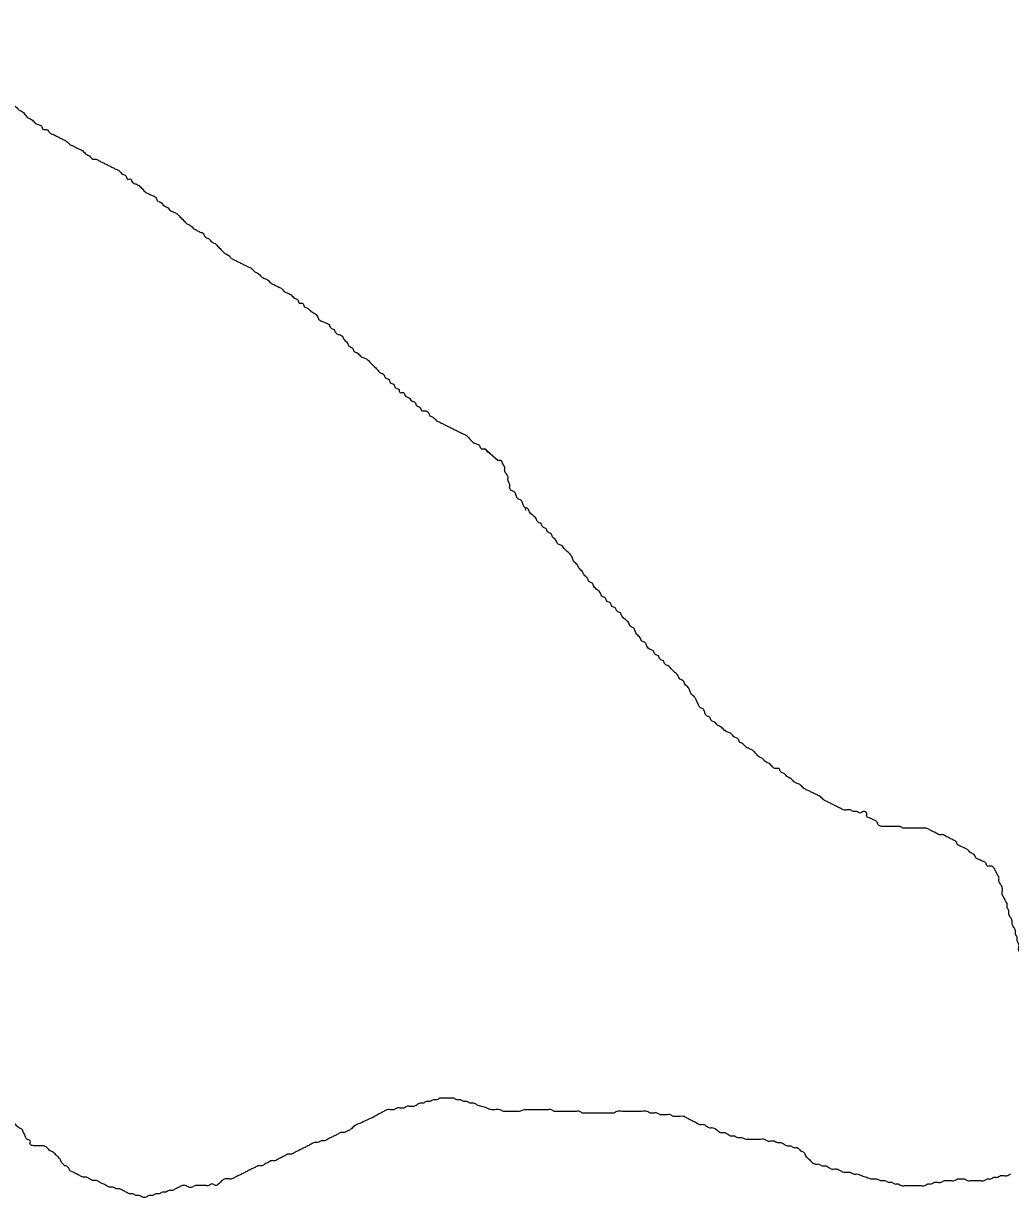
# Model space of a CAD drawing. Extents: x 813775 to 1157140, y 1757555 to 1979907.
# Drawn here: x 1027847 to 1029512, y 1814827 to 1816807 of the extents above; entities that cross this region are included whole.
import ezdxf

# ---------------------------------------------------------------- set-up
doc = ezdxf.new("R2010")
doc.units = 0
doc.layers.add('Level 35', color=7, linetype='Continuous')

msp = doc.modelspace()

# ---------------------------------------------------------------- linework, layer by layer
at = {"layer": 'Level 35'}
msp.add_line((1028692.9, 1815990), (1028694.6, 1815986.6), dxfattribs=at)
msp.add_lwpolyline([(1028647.7, 1816069.8), (1028624.8, 1816089.9)], dxfattribs=at)
for points in [[(1027654.2, 1816807.1), (1027659.7, 1816801.5), (1027665.3, 1816795.9), (1027670.9, 1816793.1), (1027673.7, 1816787.5), (1027679.3, 1816784.7), (1027684.8, 1816782), (1027690.4, 1816776.4), (1027696, 1816773.6), (1027698.8, 1816768), (1027704.4, 1816765.2), (1027709.9, 1816762.4), (1027712.7, 1816756.8), (1027718.3, 1816754), (1027723.9, 1816751.3), (1027726.7, 1816745.7), (1027732.3, 1816742.9), (1027737.8, 1816737.3), (1027743.4, 1816734.5), (1027749, 1816728.9), (1027754.6, 1816726.1), (1027760.1, 1816720.6), (1027765.7, 1816717.8), (1027771.3, 1816712.2), (1027776.9, 1816709.4), (1027782.5, 1816703.8), (1027788, 1816701), (1027793.6, 1816695.4), (1027799.2, 1816692.7), (1027804.8, 1816689.9), (1027810.4, 1816684.3), (1027815.9, 1816678.7), (1027821.5, 1816673.1), (1027827.1, 1816667.5), (1027832.7, 1816667.5), (1027838.3, 1816662), (1027843.8, 1816659.2), (1027849.4, 1816653.6), (1027855, 1816648), (1027860.6, 1816645.2), (1027866.1, 1816639.6), (1027871.7, 1816636.8), (1027877.3, 1816634), (1027880.1, 1816628.5), (1027885.7, 1816628.5), (1027891.2, 1816622.9), (1027896.8, 1816620.1), (1027902.4, 1816617.3), (1027908, 1816614.5), (1027913.6, 1816611.7), (1027919.1, 1816608.9), (1027924.7, 1816603.4), (1027930.3, 1816600.6), (1027935.9, 1816597.8), (1027941.5, 1816595), (1027947, 1816592.2), (1027952.6, 1816586.6), (1027958.2, 1816583.8), (1027963.8, 1816578.2), (1027969.4, 1816578.2), (1027974.9, 1816575.4), (1027980.5, 1816572.7), (1027986.1, 1816569.9), (1027991.7, 1816567.1), (1027997.2, 1816564.3), (1028002.8, 1816561.5), (1028008.4, 1816558.7), (1028014, 1816553.1), (1028019.6, 1816550.3), (1028022.3, 1816544.7), (1028027.9, 1816544.7), (1028030.7, 1816539.2), (1028036.3, 1816536.4), (1028041.9, 1816533.6), (1028047.5, 1816528), (1028053, 1816522.4), (1028058.6, 1816519.6), (1028064.2, 1816516.8), (1028069.8, 1816514), (1028072.6, 1816508.5), (1028078.1, 1816505.7), (1028083.7, 1816500.1), (1028089.3, 1816497.3), (1028094.9, 1816491.7), (1028100.5, 1816488.9), (1028106, 1816486.1), (1028111.6, 1816480.6), (1028117.2, 1816475), (1028122.8, 1816469.4), (1028128.3, 1816466.6), (1028133.9, 1816461)], [(1028133.9, 1816461), (1028139.5, 1816458.2), (1028145.1, 1816455.4), (1028150.7, 1816452.7), (1028153.4, 1816447.1), (1028159, 1816444.3), (1028164.6, 1816438.7), (1028170.2, 1816435.9), (1028175.8, 1816430.3), (1028181.3, 1816424.7), (1028186.9, 1816419.2), (1028192.5, 1816416.4), (1028198.1, 1816410.8), (1028203.7, 1816408), (1028209.2, 1816405.2), (1028214.8, 1816402.4), (1028220.4, 1816399.6), (1028226, 1816396.8), (1028231.6, 1816394), (1028237.1, 1816388.5), (1028242.7, 1816385.7), (1028248.3, 1816380.1), (1028253.9, 1816377.3), (1028259.4, 1816374.5), (1028265, 1816368.9), (1028270.6, 1816366.1), (1028276.2, 1816363.3), (1028281.8, 1816360.6), (1028287.3, 1816355), (1028292.9, 1816352.2), (1028298.5, 1816349.4), (1028304.1, 1816343.8), (1028309.7, 1816341), (1028312.4, 1816335.4), (1028318, 1816335.4), (1028320.8, 1816329.9), (1028326.4, 1816327.1), (1028332, 1816321.5), (1028337.5, 1816318.7), (1028343.1, 1816313.1), (1028345.9, 1816307.5), (1028351.5, 1816304.7), (1028357.1, 1816302), (1028362.7, 1816299.2), (1028365.4, 1816293.6), (1028371, 1816290.8), (1028373.8, 1816285.2), (1028379.4, 1816282.4), (1028385, 1816279.6), (1028387.8, 1816274), (1028393.3, 1816268.5), (1028396.1, 1816262.9), (1028401.7, 1816260.1), (1028404.5, 1816254.5), (1028410.1, 1816251.7), (1028415.6, 1816246.1), (1028421.2, 1816243.3), (1028426.8, 1816240.6), (1028432.4, 1816235), (1028438, 1816229.4), (1028443.5, 1816223.8), (1028449.1, 1816218.2), (1028454.7, 1816215.4), (1028457.5, 1816209.9), (1028463.1, 1816207.1), (1028465.9, 1816201.5), (1028471.4, 1816198.7), (1028474.2, 1816193.1), (1028479.8, 1816190.3), (1028482.6, 1816184.7), (1028488.2, 1816184.7), (1028491, 1816179.2), (1028496.5, 1816176.4), (1028502.1, 1816170.8), (1028507.7, 1816168), (1028510.5, 1816162.4), (1028516.1, 1816159.6), (1028518.9, 1816154), (1028524.4, 1816154), (1028530, 1816151.3), (1028532.8, 1816145.7), (1028538.4, 1816142.9), (1028544, 1816137.3), (1028549.5, 1816134.5), (1028555.1, 1816131.7), (1028560.7, 1816128.9), (1028566.3, 1816126.1), (1028571.9, 1816123.3), (1028577.4, 1816120.6), (1028583, 1816117.8), (1028588.6, 1816115)], [(1028588.6, 1816115), (1028594.2, 1816112.2), (1028599.7, 1816106.6), (1028605.3, 1816101), (1028610.9, 1816098.2), (1028616.5, 1816095.4), (1028619.3, 1816089.9), (1028624.8, 1816089.9), (1028630.4, 1816084.3), (1028633.2, 1816082.9)], [(1028667.3, 1816025.1), (1028667.3, 1816030.7), (1028664.5, 1816036.3), (1028664.5, 1816041.9), (1028661.7, 1816047.4), (1028658.9, 1816053), (1028658.9, 1816058.6), (1028656.1, 1816064.2), (1028653.3, 1816069.8), (1028647.7, 1816069.8)], [(1029055, 1815595.4), (1029052.2, 1815600.9), (1029046.6, 1815603.7), (1029041, 1815609.3), (1029035.5, 1815612.1), (1029029.9, 1815614.9), (1029024.3, 1815620.5), (1029018.7, 1815623.3), (1029013.1, 1815628.8), (1029007.6, 1815631.6), (1029004.8, 1815637.2), (1028999.2, 1815640), (1028996.4, 1815645.6), (1028993.6, 1815651.2), (1028988, 1815654), (1028985.2, 1815659.5), (1028982.5, 1815665.1), (1028979.7, 1815670.7), (1028974.1, 1815676.3), (1028971.3, 1815681.9), (1028968.5, 1815687.4), (1028962.9, 1815693), (1028960.1, 1815698.6), (1028954.6, 1815701.4), (1028951.8, 1815707), (1028946.2, 1815712.6), (1028940.6, 1815718.1), (1028935, 1815723.7), (1028929.5, 1815726.5), (1028926.7, 1815732.1), (1028921.1, 1815734.9), (1028918.3, 1815740.5), (1028912.7, 1815743.3), (1028909.9, 1815748.8), (1028904.4, 1815751.6), (1028898.8, 1815757.2), (1028896, 1815762.8), (1028890.4, 1815765.6), (1028887.6, 1815771.2), (1028882, 1815776.8), (1028879.2, 1815782.3), (1028876.5, 1815787.9), (1028870.9, 1815790.7), (1028868.1, 1815796.3), (1028862.5, 1815801.9), (1028856.9, 1815807.4), (1028854.1, 1815813), (1028848.6, 1815815.8), (1028845.8, 1815821.4), (1028840.2, 1815824.2), (1028837.4, 1815829.8), (1028831.8, 1815832.6), (1028829, 1815838.1), (1028823.5, 1815840.9), (1028820.7, 1815846.5), (1028815.1, 1815852.1), (1028809.5, 1815857.7), (1028806.7, 1815863.3), (1028801.1, 1815866.1), (1028798.4, 1815871.6), (1028792.8, 1815877.2), (1028790, 1815882.8), (1028784.4, 1815888.4), (1028781.6, 1815894), (1028776, 1815899.5), (1028773.3, 1815905.1), (1028770.5, 1815910.7), (1028764.9, 1815916.3), (1028759.3, 1815921.9), (1028753.7, 1815927.4), (1028748.1, 1815930.2), (1028745.4, 1815935.8), (1028739.8, 1815941.4), (1028737, 1815947), (1028731.4, 1815949.8), (1028728.6, 1815955.4), (1028723, 1815958.1), (1028720.3, 1815963.7), (1028714.7, 1815966.5), (1028711.9, 1815972.1), (1028706.3, 1815977.7), (1028700.7, 1815983.3), (1028697.9, 1815988.8), (1028692.4, 1815991.6), (1028689.6, 1815997.2), (1028686.8, 1816002.8), (1028681.2, 1816005.6), (1028678.4, 1816011.2), (1028675.6, 1816016.8), (1028670, 1816019.5), (1028667.3, 1816025.1)], [(1029504.1, 1815327.4), (1029501.3, 1815333), (1029498.5, 1815338.6), (1029498.5, 1815344.2), (1029498.5, 1815349.8), (1029495.7, 1815355.4), (1029492.9, 1815360.9), (1029492.9, 1815366.5), (1029490.1, 1815372.1), (1029487.3, 1815377.7), (1029484.5, 1815383.3), (1029479, 1815386.1), (1029473.4, 1815386.1), (1029470.6, 1815391.6), (1029465, 1815394.4), (1029459.4, 1815397.2), (1029453.9, 1815400), (1029451.1, 1815405.6), (1029445.5, 1815408.4), (1029439.9, 1815414), (1029434.3, 1815416.7), (1029428.8, 1815419.5), (1029423.2, 1815422.3), (1029420.4, 1815427.9), (1029414.8, 1815430.7), (1029409.2, 1815433.5), (1029403.6, 1815436.3), (1029398.1, 1815439.1), (1029392.5, 1815439.1), (1029386.9, 1815441.9), (1029381.3, 1815444.7), (1029375.8, 1815447.4), (1029370.2, 1815450.2), (1029364.6, 1815450.2), (1029359, 1815450.2), (1029353.4, 1815450.2), (1029347.9, 1815450.2), (1029342.3, 1815450.2), (1029336.7, 1815450.2), (1029331.1, 1815450.2), (1029325.5, 1815453), (1029320, 1815453), (1029314.4, 1815453), (1029308.8, 1815453), (1029300.4, 1815453), (1029294.9, 1815453), (1029289.3, 1815455.8), (1029286.5, 1815461.4), (1029280.9, 1815464.2), (1029275.3, 1815467), (1029269.8, 1815469.8), (1029269.8, 1815475.4), (1029264.2, 1815478.1), (1029258.6, 1815475.4), (1029253, 1815478.1), (1029247.4, 1815478.1), (1029241.9, 1815480.9), (1029236.3, 1815480.9), (1029230.7, 1815480.9), (1029225.1, 1815483.7), (1029219.5, 1815486.5), (1029214, 1815489.3), (1029208.4, 1815492.1), (1029202.8, 1815494.9), (1029197.2, 1815497.7), (1029191.7, 1815503.3), (1029186.1, 1815506.1), (1029180.5, 1815508.8), (1029174.9, 1815511.6), (1029169.3, 1815514.4), (1029163.8, 1815517.2), (1029158.2, 1815522.8), (1029152.6, 1815525.6), (1029147, 1815528.4), (1029141.4, 1815534), (1029135.9, 1815536.7), (1029130.3, 1815542.3), (1029124.7, 1815545.1), (1029121.9, 1815550.7), (1029116.3, 1815550.7), (1029110.8, 1815553.5), (1029105.2, 1815559.1), (1029099.6, 1815561.9), (1029094, 1815567.4), (1029088.4, 1815570.2), (1029082.9, 1815575.8), (1029077.3, 1815581.4), (1029071.7, 1815584.2), (1029066.1, 1815587), (1029060.6, 1815592.6), (1029055, 1815595.4)], [(1027916.9, 1814881), (1027911.3, 1814886.6), (1027908.6, 1814892.2), (1027903, 1814897.8), (1027897.4, 1814903.4), (1027891.8, 1814906.1), (1027886.2, 1814911.7), (1027880.7, 1814914.5), (1027875.1, 1814914.5), (1027869.5, 1814914.5), (1027863.9, 1814914.5), (1027858.3, 1814917.3), (1027858.3, 1814922.9), (1027852.8, 1814925.7), (1027850, 1814931.3), (1027847.2, 1814936.8), (1027844.4, 1814942.4), (1027838.8, 1814945.2), (1027833.2, 1814950.8), (1027827.7, 1814953.6), (1027822.1, 1814953.6), (1027816.5, 1814956.4), (1027810.9, 1814959.2), (1027805.3, 1814964.8), (1027799.8, 1814970.3), (1027794.2, 1814975.9), (1027788.6, 1814978.7), (1027785.8, 1814984.3), (1027780.2, 1814989.9), (1027777.5, 1814995.5), (1027771.9, 1815001), (1027769.1, 1815009.4), (1027766.3, 1815015), (1027763.5, 1815020.6), (1027760.7, 1815026.1), (1027757.9, 1815031.7), (1027757.9, 1815037.3), (1027755.1, 1815042.9), (1027749.6, 1815048.5), (1027749.6, 1815054.1), (1027746.8, 1815059.6), (1027744, 1815065.2), (1027741.2, 1815070.8), (1027738.4, 1815076.4), (1027735.6, 1815084.8), (1027732.8, 1815090.3), (1027732.8, 1815095.9), (1027730, 1815104.3), (1027727.2, 1815109.9), (1027724.5, 1815115.5), (1027721.7, 1815121), (1027718.9, 1815129.4), (1027716.1, 1815135), (1027716.1, 1815143.4), (1027713.3, 1815148.9), (1027710.5, 1815154.5), (1027707.7, 1815160.1), (1027707.7, 1815168.5), (1027704.9, 1815174.1), (1027704.9, 1815179.6), (1027704.9, 1815185.2), (1027704.9, 1815190.8), (1027704.9, 1815199.2), (1027704.9, 1815207.5), (1027704.9, 1815215.9), (1027704.9, 1815221.5), (1027704.9, 1815227.1), (1027704.9, 1815235.5), (1027707.7, 1815241), (1027707.7, 1815246.6), (1027707.7, 1815252.2), (1027707.7, 1815260.6), (1027704.9, 1815266.2), (1027704.9, 1815271.7), (1027704.9, 1815277.3), (1027702.1, 1815282.9), (1027702.1, 1815288.5), (1027699.4, 1815294.1), (1027699.4, 1815299.6), (1027699.4, 1815305.2), (1027699.4, 1815310.8), (1027699.4, 1815316.4), (1027699.4, 1815324.8), (1027699.4, 1815330.3), (1027696.6, 1815335.9), (1027696.6, 1815341.5), (1027693.8, 1815347.1), (1027691, 1815352.7), (1027688.2, 1815358.2), (1027685.4, 1815363.8), (1027685.4, 1815369.4)], [(1029763.5, 1814880.9), (1029757.9, 1814883.7), (1029755.1, 1814889.3), (1029749.5, 1814889.3), (1029746.7, 1814894.9), (1029741.2, 1814894.9), (1029738.4, 1814900.5), (1029732.8, 1814903.3), (1029730, 1814908.8), (1029724.4, 1814911.6), (1029718.8, 1814914.4), (1029716.1, 1814920), (1029713.3, 1814925.6), (1029707.7, 1814928.4), (1029702.1, 1814931.2), (1029699.3, 1814936.7), (1029693.7, 1814939.5), (1029688.2, 1814942.3), (1029685.4, 1814947.9), (1029679.8, 1814950.7), (1029674.2, 1814953.5), (1029668.6, 1814956.3), (1029665.8, 1814961.9), (1029663.1, 1814967.4), (1029657.5, 1814970.2), (1029654.7, 1814975.8), (1029649.1, 1814978.6), (1029643.5, 1814984.2), (1029638, 1814989.8), (1029635.2, 1814995.4), (1029629.6, 1814998.1), (1029624, 1815003.7), (1029618.4, 1815006.5), (1029615.6, 1815012.1), (1029612.8, 1815017.7), (1029607.3, 1815020.5), (1029607.3, 1815026.1), (1029604.5, 1815031.6), (1029598.9, 1815037.2), (1029596.1, 1815042.8), (1029593.3, 1815048.4), (1029590.5, 1815054), (1029587.7, 1815059.5), (1029585, 1815065.1), (1029582.2, 1815070.7), (1029576.6, 1815076.3), (1029573.8, 1815081.9), (1029573.8, 1815087.4), (1029571, 1815093), (1029568.2, 1815098.6), (1029565.4, 1815104.2), (1029565.4, 1815109.8), (1029562.6, 1815115.4), (1029562.6, 1815120.9), (1029562.6, 1815126.5), (1029559.9, 1815132.1), (1029559.9, 1815137.7), (1029557.1, 1815143.3), (1029557.1, 1815148.8), (1029554.3, 1815154.4), (1029554.3, 1815160), (1029551.5, 1815165.6), (1029548.7, 1815171.2), (1029548.7, 1815176.7), (1029545.9, 1815182.3), (1029543.1, 1815187.9), (1029543.1, 1815193.5), (1029540.3, 1815199.1), (1029537.5, 1815204.7), (1029534.7, 1815210.2), (1029534.7, 1815215.8), (1029532, 1815221.4), (1029532, 1815227), (1029529.2, 1815232.6), (1029529.2, 1815238.1), (1029526.4, 1815243.7), (1029526.4, 1815249.3), (1029526.4, 1815254.9), (1029523.6, 1815260.5), (1029523.6, 1815266.1), (1029520.8, 1815271.6), (1029520.8, 1815277.2), (1029518, 1815282.8), (1029515.2, 1815288.4), (1029515.2, 1815294), (1029512.4, 1815299.5), (1029509.6, 1815305.1), (1029509.6, 1815310.7), (1029506.9, 1815316.3), (1029506.9, 1815321.9), (1029504.1, 1815327.4)], [(1028435.7, 1814962.3), (1028449.7, 1814970.2), (1028455.3, 1814973), (1028460.8, 1814975.8), (1028466.4, 1814975.8), (1028472, 1814975.8), (1028477.6, 1814978.6), (1028483.2, 1814978.6), (1028488.7, 1814978.6), (1028494.3, 1814981.4), (1028499.9, 1814981.4), (1028505.5, 1814981.4), (1028511.1, 1814984.2), (1028516.6, 1814987), (1028522.2, 1814987), (1028527.8, 1814989.8), (1028533.4, 1814989.8), (1028538.9, 1814992.6), (1028544.5, 1814992.6), (1028550.1, 1814995.4), (1028555.7, 1814995.4), (1028561.3, 1814995.4), (1028566.8, 1814995.4), (1028572.4, 1814995.4), (1028578, 1814992.6), (1028583.6, 1814992.6), (1028589.2, 1814989.8), (1028594.7, 1814989.8), (1028600.3, 1814987), (1028605.9, 1814987), (1028611.5, 1814984.2), (1028619.8, 1814981.4), (1028628.2, 1814978.6), (1028636.6, 1814975.8), (1028642.2, 1814975.8), (1028650.5, 1814975.8), (1028656.1, 1814973), (1028661.7, 1814973), (1028670, 1814973), (1028675.6, 1814973), (1028684, 1814973), (1028692.4, 1814975.8), (1028697.9, 1814975.8), (1028703.5, 1814975.8), (1028709.1, 1814975.8), (1028714.7, 1814975.8), (1028720.3, 1814975.8), (1028725.8, 1814975.8), (1028731.4, 1814975.8), (1028737, 1814975.8), (1028742.6, 1814973), (1028748.1, 1814973), (1028753.7, 1814973), (1028762.1, 1814973), (1028767.7, 1814973), (1028773.3, 1814973), (1028778.8, 1814973), (1028784.4, 1814973), (1028790, 1814970.2), (1028795.6, 1814970.2), (1028801.1, 1814970.2), (1028806.7, 1814970.2), (1028812.3, 1814970.2), (1028817.9, 1814970.2), (1028826.2, 1814970.2), (1028831.8, 1814970.2), (1028837.4, 1814970.2), (1028843, 1814970.2), (1028848.6, 1814973), (1028856.9, 1814973), (1028865.3, 1814973), (1028873.7, 1814973), (1028879.2, 1814973), (1028884.8, 1814973), (1028890.4, 1814973), (1028898.8, 1814973), (1028904.4, 1814970.2), (1028909.9, 1814970.2), (1028915.5, 1814970.2), (1028921.1, 1814967.4), (1028926.7, 1814967.4), (1028932.2, 1814967.4), (1028937.8, 1814967.4), (1028943.4, 1814964.7), (1028949, 1814964.7), (1028954.6, 1814964.7), (1028960.1, 1814964.7), (1028965.7, 1814961.9), (1028971.3, 1814959.1), (1028976.9, 1814956.3), (1028982.5, 1814953.5)], [(1028435.7, 1814962.3), (1028410.6, 1814950.8), (1028405.1, 1814948), (1028399.5, 1814942.4), (1028393.9, 1814939.6), (1028388.3, 1814936.8), (1028382.7, 1814936.8), (1028377.2, 1814934.1), (1028371.6, 1814931.3), (1028366, 1814928.5), (1028360.4, 1814925.7), (1028354.8, 1814922.9), (1028349.3, 1814922.9), (1028343.7, 1814920.1), (1028338.1, 1814920.1), (1028332.5, 1814917.3), (1028327, 1814914.5), (1028321.4, 1814911.7), (1028315.8, 1814908.9), (1028310.2, 1814906.1), (1028304.6, 1814903.4), (1028299.1, 1814900.6), (1028293.5, 1814900.6), (1028287.9, 1814897.8), (1028282.3, 1814895), (1028276.7, 1814892.2), (1028271.2, 1814889.4), (1028265.6, 1814889.4), (1028260, 1814886.6), (1028254.4, 1814883.8), (1028248.9, 1814881), (1028243.3, 1814881), (1028237.7, 1814878.2), (1028232.1, 1814875.5), (1028226.5, 1814872.7), (1028221, 1814869.9), (1028215.4, 1814867.1), (1028209.8, 1814864.3), (1028204.2, 1814861.5), (1028198.6, 1814858.7), (1028193.1, 1814858.7), (1028187.5, 1814858.7), (1028181.9, 1814855.9), (1028176.3, 1814850.3), (1028170.8, 1814847.5), (1028165.2, 1814850.3), (1028159.6, 1814847.5), (1028154, 1814847.5), (1028148.4, 1814847.5), (1028142.9, 1814847.5), (1028137.3, 1814847.5), (1028131.7, 1814844.8), (1028126.1, 1814844.8), (1028120.5, 1814847.5), (1028115, 1814847.5), (1028109.4, 1814844.8), (1028103.8, 1814842), (1028098.2, 1814839.2), (1028092.7, 1814839.2), (1028087.1, 1814836.4), (1028081.5, 1814836.4), (1028075.9, 1814833.6), (1028070.3, 1814833.6), (1028064.8, 1814830.8), (1028059.2, 1814830.8), (1028053.6, 1814828), (1028048, 1814828), (1028042.4, 1814830.8), (1028036.9, 1814830.8), (1028031.3, 1814833.6), (1028025.7, 1814833.6), (1028020.1, 1814836.4), (1028014.5, 1814839.2), (1028009, 1814842), (1028003.4, 1814842), (1027997.8, 1814844.8), (1027992.2, 1814844.8), (1027986.7, 1814847.5), (1027981.1, 1814850.3), (1027975.5, 1814853.1), (1027969.9, 1814855.9), (1027964.3, 1814855.9), (1027958.8, 1814858.7), (1027953.2, 1814861.5), (1027947.6, 1814861.5), (1027942, 1814864.3), (1027936.4, 1814867.1), (1027930.9, 1814869.9), (1027925.3, 1814872.7), (1027922.5, 1814878.2), (1027916.9, 1814881)], [(1028982.5, 1814953.5), (1028988, 1814950.7), (1028993.6, 1814950.7), (1028999.2, 1814947.9), (1029004.8, 1814945.1), (1029010.3, 1814945.1), (1029018.7, 1814939.5), (1029024.3, 1814936.7), (1029029.9, 1814936.7), (1029035.5, 1814934), (1029041, 1814931.2), (1029046.6, 1814931.2), (1029052.2, 1814928.4), (1029057.8, 1814928.4), (1029066.1, 1814925.6), (1029071.7, 1814925.6), (1029077.3, 1814925.6), (1029082.9, 1814925.6), (1029088.4, 1814925.6), (1029096.8, 1814925.6), (1029102.4, 1814922.8), (1029108, 1814922.8), (1029113.6, 1814922.8), (1029119.1, 1814920), (1029124.7, 1814920), (1029130.3, 1814917.2), (1029135.9, 1814914.4), (1029141.4, 1814914.4), (1029147, 1814911.6), (1029152.6, 1814911.6), (1029158.2, 1814906.1), (1029163.8, 1814903.3), (1029166.6, 1814897.7), (1029172.1, 1814892.1), (1029177.7, 1814886.5), (1029183.3, 1814883.7), (1029188.9, 1814883.7), (1029194.4, 1814880.9), (1029200, 1814880.9), (1029205.6, 1814878.1), (1029211.2, 1814875.4), (1029219.5, 1814875.4), (1029225.1, 1814872.6), (1029233.5, 1814869.8), (1029241.9, 1814869.8), (1029247.4, 1814867), (1029253, 1814867), (1029261.4, 1814864.2), (1029269.8, 1814861.4), (1029278.1, 1814858.6), (1029286.5, 1814858.6), (1029294.9, 1814855.8), (1029300.4, 1814855.8), (1029306, 1814853), (1029311.6, 1814853), (1029317.2, 1814850.2), (1029322.8, 1814850.2), (1029328.3, 1814847.4), (1029333.9, 1814847.4), (1029339.5, 1814847.4), (1029345.1, 1814847.4), (1029350.6, 1814847.4), (1029356.2, 1814847.4), (1029361.8, 1814847.4), (1029367.4, 1814847.4), (1029373, 1814850.2), (1029378.5, 1814850.2), (1029384.1, 1814853), (1029389.7, 1814853), (1029395.3, 1814853), (1029400.9, 1814855.8), (1029406.4, 1814855.8), (1029412, 1814855.8), (1029417.6, 1814855.8), (1029423.2, 1814858.6), (1029428.8, 1814858.6), (1029434.3, 1814858.6), (1029439.9, 1814855.8), (1029445.5, 1814855.8), (1029451.1, 1814855.8), (1029456.6, 1814855.8), (1029462.2, 1814855.8), (1029467.8, 1814855.8), (1029473.4, 1814858.6), (1029479, 1814858.6), (1029484.5, 1814861.4), (1029490.1, 1814861.4), (1029495.7, 1814864.2), (1029501.3, 1814864.2), (1029506.9, 1814864.2), (1029512.4, 1814867)]]:
    msp.add_spline(points, degree=3, dxfattribs=at)

doc.saveas('drawing.dxf')
